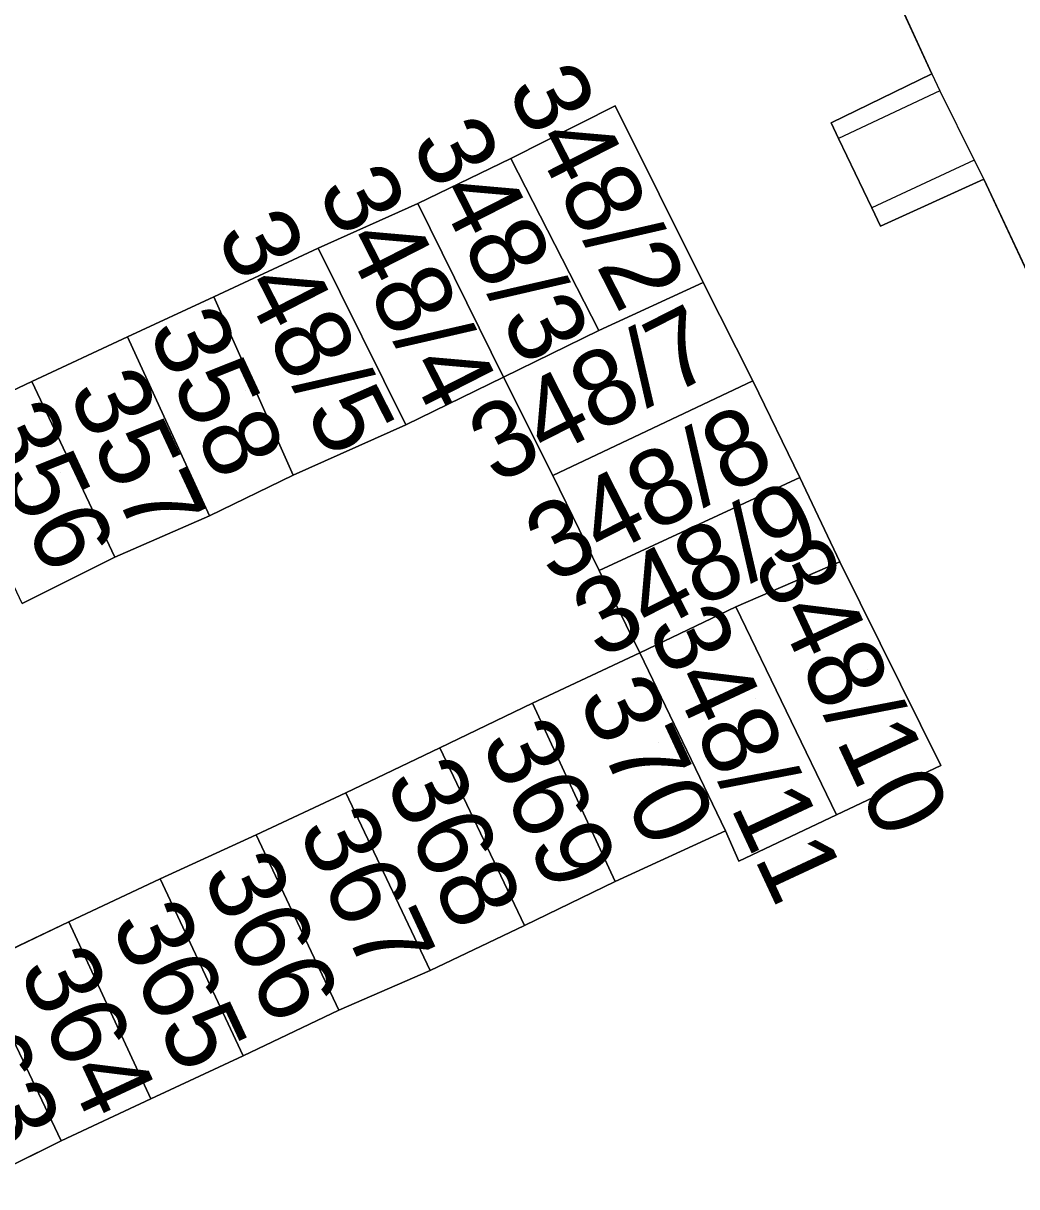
# Model space of a CAD drawing. Extents: x -264070 to -262271, y -1238894 to -1238141.
# Drawn here: x -263656.42 to -263630.24, y -1238746.69 to -1238716.03 of the extents above; entities that cross this region are included whole.
import ezdxf

# ---------------------------------------------------------------- set-up
doc = ezdxf.new("R2010")
doc.units = 0
for name, color, linetype in [('body_kn', 7, 'Continuous'), ('kladpar_druhypozemkov', 7, 'Continuous'), ('kladpar_hranice', 7, 'Continuous'), ('kladpar_parcelnecisla', 7, 'Continuous'), ('kladpar_plochy', 7, 'Continuous'), ('zappar_hrandruhpozemk', 7, 'Continuous')]:
    doc.layers.add(name, color=color, linetype=linetype)

msp = doc.modelspace()

# ---------------------------------------------------------------- linework, layer by layer
at = {"layer": 'body_kn'}
for p, q in [((-263632.47, -1238717.36), (-263632.47, -1238717.36)), ((-263632.47, -1238717.36), (-263632.47, -1238717.36)), ((-263632.26, -1238717.81), (-263632.26, -1238717.81)), ((-263640.82, -1238718.21), (-263640.82, -1238718.21)), ((-263640.82, -1238718.21), (-263640.82, -1238718.21)), ((-263635.13, -1238718.65), (-263635.13, -1238718.65)), ((-263634.93, -1238719.07), (-263634.93, -1238719.07)), ((-263643.57, -1238719.59), (-263643.57, -1238719.59)), ((-263631.36, -1238719.64), (-263631.36, -1238719.64)), ((-263631.1, -1238720.14), (-263631.1, -1238720.14)), ((-263646.02, -1238720.78), (-263646.02, -1238720.78)), ((-263646.02, -1238720.78), (-263646.02, -1238720.78)), ((-263634.06, -1238720.89), (-263634.06, -1238720.89)), ((-263633.83, -1238721.38), (-263633.83, -1238721.38)), ((-263648.65, -1238721.96), (-263648.65, -1238721.96)), ((-263648.65, -1238721.96), (-263648.65, -1238721.96)), ((-263638.5, -1238722.86), (-263638.5, -1238722.86)), ((-263638.5, -1238722.86), (-263638.5, -1238722.86)), ((-263651.4, -1238723.24), (-263651.4, -1238723.24)), ((-263653.67, -1238724.29), (-263653.67, -1238724.29)), ((-263641.25, -1238724.13), (-263641.25, -1238724.13)), ((-263641.25, -1238724.13), (-263641.25, -1238724.13)), ((-263656.19, -1238725.47), (-263656.19, -1238725.47)), ((-263656.19, -1238725.47), (-263656.19, -1238725.47)), ((-263643.76, -1238725.36), (-263643.76, -1238725.36)), ((-263637.19, -1238725.45), (-263637.19, -1238725.45)), ((-263637.19, -1238725.45), (-263637.19, -1238725.45)), ((-263646.34, -1238726.61), (-263646.34, -1238726.61)), ((-263649.31, -1238727.94), (-263649.31, -1238727.94)), ((-263649.31, -1238727.94), (-263649.31, -1238727.94)), ((-263642.46, -1238727.95), (-263642.46, -1238727.95)), ((-263635.95, -1238728), (-263635.95, -1238728)), ((-263635.95, -1238728), (-263635.95, -1238728)), ((-263651.51, -1238729.01), (-263651.51, -1238729.01)), ((-263651.51, -1238729.01), (-263651.51, -1238729.01)), ((-263654.01, -1238730.1), (-263654.01, -1238730.1)), ((-263634.9, -1238730.22), (-263634.9, -1238730.22)), ((-263634.9, -1238730.22), (-263634.9, -1238730.22)), ((-263641.24, -1238730.45), (-263641.24, -1238730.45)), ((-263637.64, -1238731.41), (-263637.64, -1238731.41)), ((-263637.64, -1238731.41), (-263637.64, -1238731.41)), ((-263640.17, -1238732.62), (-263640.17, -1238732.62)), ((-263643, -1238733.95), (-263643, -1238733.95)), ((-263643, -1238733.95), (-263643, -1238733.95)), ((-263645.44, -1238735.12), (-263645.44, -1238735.12)), ((-263645.44, -1238735.12), (-263645.44, -1238735.12)), ((-263632.24, -1238735.59), (-263632.24, -1238735.59)), ((-263647.92, -1238736.31), (-263647.92, -1238736.31)), ((-263647.92, -1238736.31), (-263647.92, -1238736.31)), ((-263634.99, -1238736.89), (-263634.99, -1238736.89)), ((-263650.28, -1238737.42), (-263650.28, -1238737.42)), ((-263650.28, -1238737.42), (-263650.28, -1238737.42)), ((-263637.91, -1238737.31), (-263637.91, -1238737.31)), ((-263637.91, -1238737.31), (-263637.91, -1238737.31)), ((-263637.56, -1238738.11), (-263637.56, -1238738.11)), ((-263652.81, -1238738.58), (-263652.81, -1238738.58)), ((-263640.82, -1238738.65), (-263640.82, -1238738.65)), ((-263655.22, -1238739.71), (-263655.22, -1238739.71)), ((-263655.22, -1238739.71), (-263655.22, -1238739.71)), ((-263643.21, -1238739.81), (-263643.21, -1238739.81)), ((-263645.7, -1238740.99), (-263645.7, -1238740.99)), ((-263648.1, -1238742.04), (-263648.1, -1238742.04)), ((-263650.62, -1238743.24), (-263650.62, -1238743.24)), ((-263650.62, -1238743.24), (-263650.62, -1238743.24)), ((-263653.06, -1238744.37), (-263653.06, -1238744.37)), ((-263655.42, -1238745.48), (-263655.42, -1238745.48))]:
    msp.add_line(p, q, dxfattribs=at)
at = {"layer": 'kladpar_druhypozemkov'}
for p, q in [((-263640.36, -1238720.85), (-263640.36, -1238720.85)), ((-263643.07, -1238722.14), (-263643.07, -1238722.14)), ((-263645.71, -1238723.37), (-263645.71, -1238723.37)), ((-263648.17, -1238724.6), (-263648.17, -1238724.6)), ((-263641, -1238724.79), (-263641, -1238724.79)), ((-263650.56, -1238725.71), (-263650.56, -1238725.71)), ((-263652.77, -1238726.65), (-263652.77, -1238726.65)), ((-263639.46, -1238727.44), (-263639.46, -1238727.44)), ((-263655.45, -1238727.87), (-263655.45, -1238727.87)), ((-263638.29, -1238729.76), (-263638.29, -1238729.76)), ((-263634.16, -1238733.05), (-263634.16, -1238733.05)), ((-263637.13, -1238733.83), (-263637.13, -1238733.83)), ((-263639.67, -1238734.98), (-263639.67, -1238734.98)), ((-263642.35, -1238736.08), (-263642.35, -1238736.08)), ((-263644.79, -1238737.13), (-263644.79, -1238737.13)), ((-263647.24, -1238738.3), (-263647.24, -1238738.3)), ((-263649.57, -1238739.64), (-263649.57, -1238739.64)), ((-263652.02, -1238740.8), (-263652.02, -1238740.8)), ((-263654.64, -1238741.85), (-263654.64, -1238741.85))]:
    msp.add_line(p, q, dxfattribs=at)
at = {"layer": 'kladpar_hranice'}
for points in [[(-263623.38, -1238700.66), (-263614.05, -1238720.29), (-263628.05, -1238726.67), (-263631.1, -1238720.14), (-263633.83, -1238721.38), (-263634.06, -1238720.89), (-263634.93, -1238719.07), (-263635.13, -1238718.65), (-263632.47, -1238717.36), (-263637.15, -1238707.22), (-263632.64, -1238705.06), (-263623.38, -1238700.66)], [(-263637.15, -1238707.22), (-263632.47, -1238717.36), (-263635.13, -1238718.65), (-263634.93, -1238719.07), (-263634.06, -1238720.89), (-263633.83, -1238721.38), (-263631.1, -1238720.14), (-263628.05, -1238726.67)], [(-263657.87, -1238746.69), (-263655.42, -1238745.48), (-263653.06, -1238744.37), (-263650.62, -1238743.24), (-263648.1, -1238742.04), (-263645.7, -1238740.99), (-263643.21, -1238739.81), (-263640.82, -1238738.65), (-263637.91, -1238737.31), (-263637.56, -1238738.11), (-263634.99, -1238736.89), (-263632.24, -1238735.59), (-263634.9, -1238730.22), (-263635.95, -1238728), (-263637.19, -1238725.45), (-263638.5, -1238722.86), (-263640.82, -1238718.21), (-263643.57, -1238719.59), (-263646.02, -1238720.78), (-263648.65, -1238721.96), (-263651.4, -1238723.24), (-263653.67, -1238724.29), (-263656.19, -1238725.47), (-263658.66, -1238726.64)], [(-263640.82, -1238718.21), (-263638.5, -1238722.86), (-263641.25, -1238724.13), (-263643.57, -1238719.59), (-263640.82, -1238718.21)], [(-263641.25, -1238724.13), (-263643.76, -1238725.36), (-263646.02, -1238720.78), (-263643.57, -1238719.59), (-263641.25, -1238724.13)], [(-263646.02, -1238720.78), (-263643.76, -1238725.36), (-263646.34, -1238726.61), (-263648.65, -1238721.96), (-263646.02, -1238720.78)], [(-263648.65, -1238721.96), (-263646.34, -1238726.61), (-263649.31, -1238727.94), (-263651.4, -1238723.24), (-263648.65, -1238721.96)], [(-263638.5, -1238722.86), (-263637.19, -1238725.45), (-263642.46, -1238727.95), (-263643.76, -1238725.36), (-263641.25, -1238724.13), (-263638.5, -1238722.86)], [(-263649.31, -1238727.94), (-263651.51, -1238729.01), (-263653.67, -1238724.29), (-263651.4, -1238723.24), (-263649.31, -1238727.94)], [(-263651.51, -1238729.01), (-263654.01, -1238730.1), (-263656.19, -1238725.47), (-263653.67, -1238724.29), (-263651.51, -1238729.01)], [(-263656.19, -1238725.47), (-263654.01, -1238730.1), (-263656.45, -1238731.32), (-263658.66, -1238726.64), (-263656.19, -1238725.47)], [(-263656.45, -1238731.32), (-263654.01, -1238730.1), (-263651.51, -1238729.01), (-263649.31, -1238727.94), (-263646.34, -1238726.61), (-263643.76, -1238725.36), (-263642.46, -1238727.95), (-263641.24, -1238730.45), (-263640.17, -1238732.62), (-263643, -1238733.95), (-263645.44, -1238735.12), (-263647.92, -1238736.31), (-263650.28, -1238737.42), (-263652.81, -1238738.58), (-263655.22, -1238739.71), (-263657.63, -1238740.86)], [(-263637.19, -1238725.45), (-263635.95, -1238728), (-263641.24, -1238730.45), (-263642.46, -1238727.95), (-263637.19, -1238725.45)], [(-263635.95, -1238728), (-263634.9, -1238730.22), (-263637.64, -1238731.41), (-263640.17, -1238732.62), (-263641.24, -1238730.45), (-263635.95, -1238728)], [(-263634.9, -1238730.22), (-263632.24, -1238735.59), (-263634.99, -1238736.89), (-263637.64, -1238731.41), (-263634.9, -1238730.22)], [(-263637.64, -1238731.41), (-263634.99, -1238736.89), (-263637.56, -1238738.11), (-263637.91, -1238737.31), (-263640.17, -1238732.62), (-263637.64, -1238731.41)], [(-263637.91, -1238737.31), (-263640.82, -1238738.65), (-263643, -1238733.95), (-263640.17, -1238732.62), (-263637.91, -1238737.31)], [(-263643, -1238733.95), (-263640.82, -1238738.65), (-263643.21, -1238739.81), (-263645.44, -1238735.12), (-263643, -1238733.95)], [(-263645.44, -1238735.12), (-263643.21, -1238739.81), (-263645.7, -1238740.99), (-263647.92, -1238736.31), (-263645.44, -1238735.12)], [(-263647.92, -1238736.31), (-263645.7, -1238740.99), (-263648.1, -1238742.04), (-263650.28, -1238737.42), (-263647.92, -1238736.31)], [(-263650.28, -1238737.42), (-263648.1, -1238742.04), (-263650.62, -1238743.24), (-263652.81, -1238738.58), (-263650.28, -1238737.42)], [(-263650.62, -1238743.24), (-263653.06, -1238744.37), (-263655.22, -1238739.71), (-263652.81, -1238738.58), (-263650.62, -1238743.24)], [(-263655.22, -1238739.71), (-263653.06, -1238744.37), (-263655.42, -1238745.48), (-263657.63, -1238740.86), (-263655.22, -1238739.71)], [(-263657.63, -1238740.86), (-263655.42, -1238745.48), (-263657.87, -1238746.69), (-263659.99, -1238741.99), (-263657.63, -1238740.86)]]:
    msp.add_lwpolyline(points, dxfattribs=at)
at = {"layer": 'kladpar_plochy'}
for p, q in [((-263637.15, -1238707.22), (-263632.47, -1238717.36)), ((-263632.47, -1238717.36), (-263635.13, -1238718.65)), ((-263640.82, -1238718.21), (-263643.57, -1238719.59)), ((-263638.5, -1238722.86), (-263640.82, -1238718.21)), ((-263635.13, -1238718.65), (-263634.93, -1238719.07)), ((-263634.93, -1238719.07), (-263634.06, -1238720.89)), ((-263643.57, -1238719.59), (-263646.02, -1238720.78)), ((-263633.83, -1238721.38), (-263631.1, -1238720.14)), ((-263631.1, -1238720.14), (-263628.05, -1238726.67)), ((-263646.02, -1238720.78), (-263648.65, -1238721.96)), ((-263634.06, -1238720.89), (-263633.83, -1238721.38)), ((-263648.65, -1238721.96), (-263651.4, -1238723.24)), ((-263637.19, -1238725.45), (-263638.5, -1238722.86)), ((-263651.4, -1238723.24), (-263653.67, -1238724.29)), ((-263653.67, -1238724.29), (-263656.19, -1238725.47)), ((-263656.19, -1238725.47), (-263658.66, -1238726.64)), ((-263646.34, -1238726.61), (-263643.76, -1238725.36)), ((-263643.76, -1238725.36), (-263642.46, -1238727.95)), ((-263635.95, -1238728), (-263637.19, -1238725.45)), ((-263649.31, -1238727.94), (-263646.34, -1238726.61)), ((-263651.51, -1238729.01), (-263649.31, -1238727.94)), ((-263642.46, -1238727.95), (-263641.24, -1238730.45)), ((-263634.9, -1238730.22), (-263635.95, -1238728)), ((-263654.01, -1238730.1), (-263651.51, -1238729.01)), ((-263656.45, -1238731.32), (-263654.01, -1238730.1)), ((-263632.24, -1238735.59), (-263634.9, -1238730.22)), ((-263641.24, -1238730.45), (-263640.17, -1238732.62)), ((-263640.17, -1238732.62), (-263643, -1238733.95)), ((-263643, -1238733.95), (-263645.44, -1238735.12)), ((-263645.44, -1238735.12), (-263647.92, -1238736.31)), ((-263634.99, -1238736.89), (-263632.24, -1238735.59)), ((-263647.92, -1238736.31), (-263650.28, -1238737.42)), ((-263637.56, -1238738.11), (-263634.99, -1238736.89)), ((-263650.28, -1238737.42), (-263652.81, -1238738.58)), ((-263640.82, -1238738.65), (-263637.91, -1238737.31)), ((-263637.91, -1238737.31), (-263637.56, -1238738.11)), ((-263652.81, -1238738.58), (-263655.22, -1238739.71)), ((-263643.21, -1238739.81), (-263640.82, -1238738.65)), ((-263655.22, -1238739.71), (-263657.63, -1238740.86)), ((-263645.7, -1238740.99), (-263643.21, -1238739.81)), ((-263648.1, -1238742.04), (-263645.7, -1238740.99)), ((-263650.62, -1238743.24), (-263648.1, -1238742.04)), ((-263653.06, -1238744.37), (-263650.62, -1238743.24)), ((-263655.42, -1238745.48), (-263653.06, -1238744.37)), ((-263657.87, -1238746.69), (-263655.42, -1238745.48))]:
    msp.add_line(p, q, dxfattribs=at)
for points in [[(-263623.38, -1238700.66), (-263614.05, -1238720.29), (-263628.05, -1238726.67), (-263631.1, -1238720.14), (-263633.83, -1238721.38), (-263634.06, -1238720.89), (-263634.93, -1238719.07), (-263635.13, -1238718.65), (-263632.47, -1238717.36), (-263637.15, -1238707.22), (-263632.64, -1238705.06)], [(-263640.82, -1238718.21), (-263638.5, -1238722.86), (-263641.25, -1238724.13), (-263643.57, -1238719.59)], [(-263641.25, -1238724.13), (-263643.76, -1238725.36), (-263646.02, -1238720.78), (-263643.57, -1238719.59)], [(-263646.02, -1238720.78), (-263643.76, -1238725.36), (-263646.34, -1238726.61), (-263648.65, -1238721.96)], [(-263648.65, -1238721.96), (-263646.34, -1238726.61), (-263649.31, -1238727.94), (-263651.4, -1238723.24)], [(-263638.5, -1238722.86), (-263637.19, -1238725.45), (-263642.46, -1238727.95), (-263643.76, -1238725.36), (-263641.25, -1238724.13)], [(-263649.31, -1238727.94), (-263651.51, -1238729.01), (-263653.67, -1238724.29), (-263651.4, -1238723.24)], [(-263651.51, -1238729.01), (-263654.01, -1238730.1), (-263656.19, -1238725.47), (-263653.67, -1238724.29)], [(-263656.19, -1238725.47), (-263654.01, -1238730.1), (-263656.45, -1238731.32), (-263658.66, -1238726.64)], [(-263637.19, -1238725.45), (-263635.95, -1238728), (-263641.24, -1238730.45), (-263642.46, -1238727.95)], [(-263635.95, -1238728), (-263634.9, -1238730.22), (-263637.64, -1238731.41), (-263640.17, -1238732.62), (-263641.24, -1238730.45)], [(-263634.9, -1238730.22), (-263632.24, -1238735.59), (-263634.99, -1238736.89), (-263637.64, -1238731.41)], [(-263637.64, -1238731.41), (-263634.99, -1238736.89), (-263637.56, -1238738.11), (-263637.91, -1238737.31), (-263640.17, -1238732.62)], [(-263637.91, -1238737.31), (-263640.82, -1238738.65), (-263643, -1238733.95), (-263640.17, -1238732.62)], [(-263643, -1238733.95), (-263640.82, -1238738.65), (-263643.21, -1238739.81), (-263645.44, -1238735.12)], [(-263645.44, -1238735.12), (-263643.21, -1238739.81), (-263645.7, -1238740.99), (-263647.92, -1238736.31)], [(-263647.92, -1238736.31), (-263645.7, -1238740.99), (-263648.1, -1238742.04), (-263650.28, -1238737.42)], [(-263650.28, -1238737.42), (-263648.1, -1238742.04), (-263650.62, -1238743.24), (-263652.81, -1238738.58)], [(-263650.62, -1238743.24), (-263653.06, -1238744.37), (-263655.22, -1238739.71), (-263652.81, -1238738.58)], [(-263655.22, -1238739.71), (-263653.06, -1238744.37), (-263655.42, -1238745.48), (-263657.63, -1238740.86)], [(-263657.63, -1238740.86), (-263655.42, -1238745.48), (-263657.87, -1238746.69), (-263659.99, -1238741.99)]]:
    msp.add_lwpolyline(points, close=True, dxfattribs=at)
at = {"layer": 'zappar_hrandruhpozemk'}
for p, q in [((-263632.47, -1238717.36), (-263632.26, -1238717.81)), ((-263632.26, -1238717.81), (-263634.93, -1238719.07)), ((-263632.26, -1238717.81), (-263631.36, -1238719.64)), ((-263631.36, -1238719.64), (-263634.06, -1238720.89)), ((-263631.36, -1238719.64), (-263631.1, -1238720.14))]:
    msp.add_line(p, q, dxfattribs=at)

# ---------------------------------------------------------------- texts
at = {"layer": 'kladpar_parcelnecisla'}
for s, rotation, p in [('348/2', 297, (-263643.695, -1238717.769)), ('348/3', 297, (-263646.222, -1238719.175)), ('348/4', 297, (-263648.695, -1238720.426)), ('348/5', 297, (-263651.36, -1238721.607)), ('348/7', 27, (-263643.972, -1238728.194)), ('358', 295, (-263653.154, -1238724.125)), ('357', 295, (-263655.255, -1238725.739)), ('356', 295, (-263657.634, -1238726.586)), ('348/8', 27, (-263642.485, -1238730.816)), ('348/9', 27, (-263641.234, -1238732.805)), ('348/10', 295, (-263637.213, -1238730.208)), ('348/11', 295, (-263639.996, -1238731.958)), ('370', 295, (-263641.815, -1238733.821)), ('369', 295, (-263644.381, -1238734.966)), ('368', 295, (-263646.901, -1238735.995)), ('367', 295, (-263649.201, -1238737.279)), ('366', 295, (-263651.721, -1238738.466)), ('365', 295, (-263654.134, -1238739.756)), ('364', 295, (-263656.561, -1238740.966)), ('363', 295, (-263659.044, -1238741.803))]:
    msp.add_text(s, height=2, rotation=rotation, dxfattribs=at).set_placement(p)

doc.saveas('drawing.dxf')
